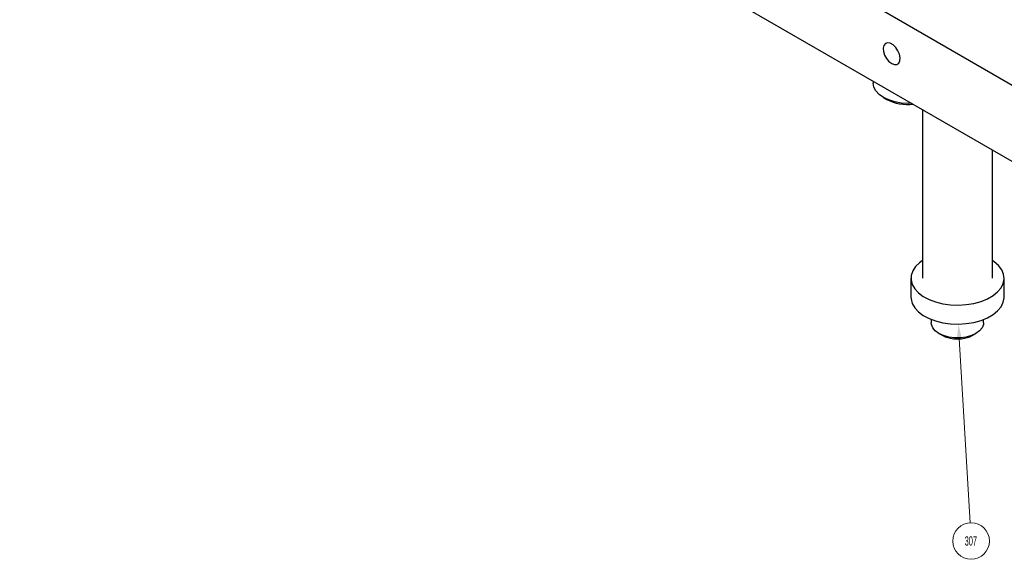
# Model space of a CAD drawing. Header units: inches. Extents: x 1802 to 2468, y -253 to -72.
# Tile 519 of 570: x 2329.57 to 2340.15, y -104.09 to -98.29. Entities that reach past the tile are written whole.
import ezdxf

# ---------------------------------------------------------------- set-up
doc = ezdxf.new("R2010")
doc.units = ezdxf.units.IN
doc.header["$LTSCALE"] = 0.5
doc.header["$MEASUREMENT"] = 0
for name, color, linetype in [('SID-M-S', 105, 'Continuous'), ('ST1-M-S', 193, 'Continuous'), ('ST2-M-S', 193, 'Continuous'), ('SVE-M-S', 8, 'Continuous')]:
    doc.layers.add(name, color=color, linetype=linetype)
doc.styles.add('SLDTEXTSTYLE0', font='TXT', dxfattribs={"width": 0.595745})

msp = doc.modelspace()

# ---------------------------------------------------------------- linework, layer by layer
at = {"layer": 'SID-M-S', "linetype": 'Continuous', "lineweight": 0}
msp.add_line((2339.66287, -101.72073), (2339.77818, -103.70062), dxfattribs=at)
msp.add_circle((2339.78962, -103.89698), 0.1967, dxfattribs=at)
msp.add_solid([(2339.63691, -101.72225), (2339.6538, -101.565), (2339.63691, -101.72225), (2339.68882, -101.71922)], dxfattribs=at)
at = {"layer": 'ST1-M-S', "linetype": 'Continuous', "lineweight": 25}
for p, q in [((2340.35026, -99.06748), (2329.56688, -92.84237)), ((2340.35026, -99.88402), (2329.56688, -93.65891)), ((2338.85283, -98.56916), (2338.84549, -98.5984)), ((2338.84549, -98.5984), (2338.84796, -98.63425)), ((2338.86919, -98.54968), (2338.85283, -98.56916)), ((2338.8928, -98.5421), (2338.86919, -98.54968)), ((2338.92109, -98.54721), (2338.8928, -98.5421)), ((2338.951, -98.56448), (2338.92109, -98.54721)), ((2338.97929, -98.59203), (2338.951, -98.56448)), ((2339.00289, -98.62687), (2338.97929, -98.59203)), ((2338.84796, -98.63425), (2338.85997, -98.67282)), ((2338.85997, -98.67282), (2338.88023, -98.70992)), ((2339.01925, -98.66523), (2339.00289, -98.62687)), ((2339.02659, -98.70295), (2339.01925, -98.66523)), ((2339.02412, -98.73595), (2339.02659, -98.70295)), ((2338.88023, -98.70992), (2338.90654, -98.74155)), ((2338.90654, -98.74155), (2338.93604, -98.76427)), ((2338.93604, -98.76427), (2338.96554, -98.77561)), ((2338.96554, -98.77561), (2338.99185, -98.77436)), ((2338.99185, -98.77436), (2339.01211, -98.76064)), ((2339.01211, -98.76064), (2339.02412, -98.73595))]:
    msp.add_line(p, q, dxfattribs=at)
at = {"layer": 'ST2-M-S', "linetype": 'Continuous', "lineweight": 25}
for p, q in [((2339.26815, -99.25933), (2339.26815, -101.07228)), ((2340.01815, -101.07228), (2340.01815, -99.6923))]:
    msp.add_line(p, q, dxfattribs=at)
at = {"layer": 'SVE-M-S', "linetype": 'Continuous', "lineweight": 25}
for p, q in [((2338.73782, -98.95318), (2338.73782, -98.97626)), ((2338.74502, -99.0185), (2338.73782, -98.97626)), ((2338.76636, -99.05911), (2338.74502, -99.0185)), ((2338.80102, -99.09654), (2338.76636, -99.05911)), ((2338.84765, -99.12934), (2338.80102, -99.09654)), ((2338.84761, -99.12932), (2338.88297, -99.14974)), ((2338.90448, -99.15626), (2338.84765, -99.12934)), ((2338.96931, -99.17627), (2338.90448, -99.15626)), ((2339.03966, -99.18859), (2338.96931, -99.17627)), ((2339.11282, -99.19275), (2339.03966, -99.18859)), ((2339.15087, -99.19163), (2339.11282, -99.19275)), ((2339.23493, -100.90561), (2339.19201, -100.94784)), ((2339.26815, -100.88136), (2339.23493, -100.90561)), ((2340.03875, -100.89576), (2340.01815, -100.88136)), ((2340.08473, -100.93689), (2340.03875, -100.89576)), ((2339.16207, -100.99364), (2339.14596, -101.04171)), ((2339.19201, -100.94784), (2339.16207, -100.99364)), ((2340.11802, -100.98192), (2340.08473, -100.93689)), ((2340.13764, -101.02955), (2340.11802, -100.98192)), ((2340.14304, -101.07841), (2340.13764, -101.02955)), ((2339.14315, -101.07228), (2339.14315, -101.27642)), ((2339.14596, -101.04171), (2339.14416, -101.09065)), ((2339.14416, -101.09065), (2339.15672, -101.13907)), ((2339.15672, -101.13907), (2339.18327, -101.18557)), ((2340.11095, -101.1742), (2340.13405, -101.12709)), ((2340.13405, -101.12709), (2340.14304, -101.07841)), ((2340.14315, -101.27642), (2340.14315, -101.07228)), ((2339.18327, -101.18557), (2339.22304, -101.22881)), ((2339.22304, -101.22881), (2339.27491, -101.26754)), ((2340.02541, -101.25834), (2340.07438, -101.21837)), ((2340.07438, -101.21837), (2340.11095, -101.1742)), ((2339.14315, -101.27642), (2339.14416, -101.29479)), ((2339.14416, -101.29479), (2339.15672, -101.34321)), ((2339.15672, -101.34321), (2339.18327, -101.3897)), ((2339.27491, -101.26754), (2339.33737, -101.30066)), ((2339.33737, -101.30066), (2339.40862, -101.32721)), ((2339.40862, -101.32721), (2339.48662, -101.34642)), ((2339.48662, -101.34642), (2339.56913, -101.35775)), ((2339.73809, -101.35568), (2339.81969, -101.34234)), ((2339.81969, -101.34234), (2339.89621, -101.32123)), ((2339.89621, -101.32123), (2339.96544, -101.29296)), ((2339.96544, -101.29296), (2340.02541, -101.25834)), ((2340.11095, -101.37833), (2340.13405, -101.33123)), ((2340.13405, -101.33123), (2340.14304, -101.28255)), ((2340.14304, -101.28255), (2340.14315, -101.27642)), ((2339.18327, -101.3897), (2339.22304, -101.43294)), ((2339.22304, -101.43294), (2339.27491, -101.47168)), ((2339.56913, -101.35775), (2339.65376, -101.36086)), ((2339.65376, -101.36086), (2339.73809, -101.35568)), ((2340.02541, -101.46248), (2340.07438, -101.42251)), ((2340.07438, -101.42251), (2340.11095, -101.37833)), ((2339.27491, -101.47168), (2339.33737, -101.50479)), ((2339.33737, -101.50479), (2339.40862, -101.53134)), ((2339.3619, -101.51507), (2339.3619, -101.552)), ((2339.36367, -101.57018), (2339.3619, -101.552)), ((2339.40862, -101.53134), (2339.48662, -101.55056)), ((2339.48662, -101.55056), (2339.56913, -101.56188)), ((2339.56913, -101.56188), (2339.65376, -101.565)), ((2339.65376, -101.565), (2339.73809, -101.55981)), ((2339.73809, -101.55981), (2339.81969, -101.54647)), ((2339.81969, -101.54647), (2339.89621, -101.52537)), ((2339.89621, -101.52537), (2339.96544, -101.4971)), ((2339.9244, -101.552), (2339.92263, -101.57018)), ((2339.9244, -101.552), (2339.9244, -101.51507)), ((2339.96544, -101.4971), (2340.02541, -101.46248)), ((2339.37768, -101.60563), (2339.36367, -101.57018)), ((2339.40501, -101.63838), (2339.37768, -101.60563)), ((2339.44427, -101.66681), (2339.40501, -101.63838)), ((2339.44424, -101.66679), (2339.47076, -101.68211)), ((2339.49351, -101.68948), (2339.44427, -101.66681)), ((2339.84202, -101.66681), (2339.79278, -101.68948)), ((2339.81553, -101.68211), (2339.84205, -101.66679)), ((2339.88129, -101.63838), (2339.84202, -101.66681)), ((2339.90862, -101.60563), (2339.88129, -101.63838)), ((2339.92263, -101.57018), (2339.90862, -101.60563)), ((2339.55026, -101.70525), (2339.49351, -101.68948)), ((2339.61166, -101.71334), (2339.55026, -101.70525)), ((2339.67464, -101.71334), (2339.61166, -101.71334)), ((2339.73604, -101.70525), (2339.67464, -101.71334)), ((2339.79278, -101.68948), (2339.73604, -101.70525))]:
    msp.add_line(p, q, dxfattribs=at)
for centre, radius, start, end in [((2339.10978, -98.71617), 0.4893, 242.384989, 276.915498), ((2339.64315, -101.35333), 0.37123, 242.330674, 297.669326)]:
    msp.add_arc(centre, radius, start, end, dxfattribs=at)

# ---------------------------------------------------------------- texts
at = {"layer": 'SID-M-S', "linetype": 'Continuous', "lineweight": 0, "insert": (2339.78659, -103.84643), "char_height": 0.1, "attachment_point": 2, "style": 'SLDTEXTSTYLE0'}
msp.add_mtext('307', dxfattribs=at)

doc.saveas('drawing.dxf')
